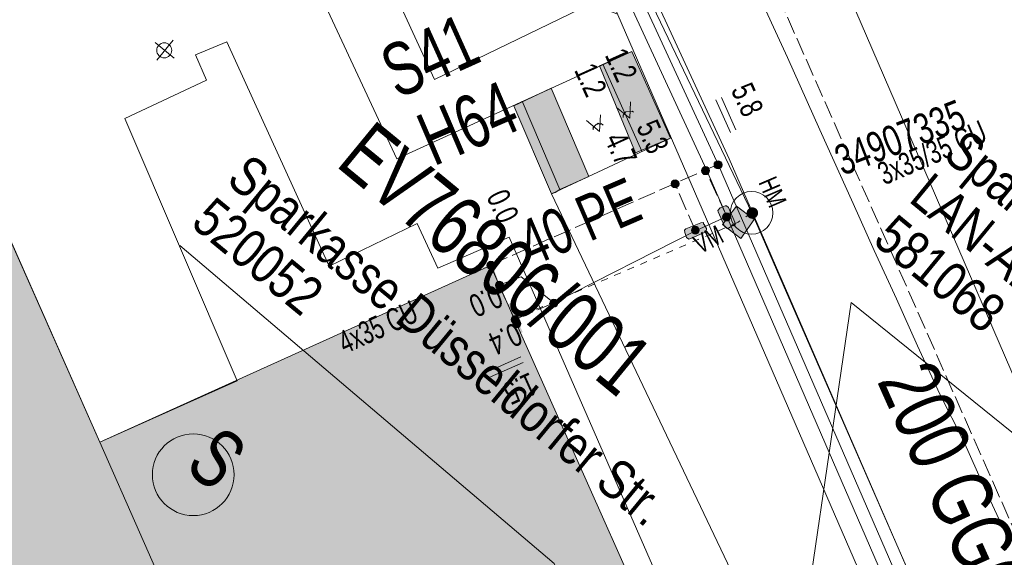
# Model space of a CAD drawing. Header units: metres. Extents: x -740 to 758, y -633 to 854.
# Tile 927 of 1056: x 277 to 300, y 273 to 286. Entities that reach past the tile are written whole.
import ezdxf

# ---------------------------------------------------------------- set-up
doc = ezdxf.new("R2010")
doc.units = ezdxf.units.M
doc.header["$MEASUREMENT"] = 0
doc.linetypes.add('166_166', pattern=[0.3328, 0.1664, -0.1664])
doc.linetypes.add('416_125', pattern=[0.5408, 0.416, -0.1248])
for name, color, linetype in [('Gas.LOVION', 7, 'Continuous'), ('Grundkarte.LOVION', 7, 'Continuous'), ('Strom.LOVION', 7, 'Continuous'), ('StromBemass.LOVION', 7, 'Continuous'), ('Telko.LOVION', 7, 'Continuous'), ('Wasser.LOVION', 7, 'Continuous')]:
    doc.layers.add(name, color=color, linetype=linetype)
doc.styles.add('ERSTELLTER_STIL_1', font='arial.ttf')

msp = doc.modelspace()

# ---------------------------------------------------------------- hatches: boundary and pattern name
at = {"layer": 'Grundkarte.LOVION', "linetype": 'Continuous', "lineweight": 18}
for color, points in [(9, [(260.319, 289.811), (268.483, 271.309), (270.489, 266.806), (280.844, 271.542), (278.983, 275.764), (270.749, 294.378)]), (254, [(292.383, 282.897), (291.475, 284.936), (290.71, 284.595), (291.56, 282.551)]), (254, [(289.67, 281.627), (289.782, 281.697), (290.461, 282), (289.579, 284.071), (288.703, 283.66), (289.585, 281.589)]), (9, [(263.687, 269.274), (276.96, 258.365), (294.331, 266.004), (293.795, 267.252), (288.153, 279.912), (278.983, 275.764), (280.844, 271.542), (270.489, 266.806), (268.483, 271.309)])]:
    msp.add_hatch(color=color, dxfattribs=at).paths.add_polyline_path(points)
at = {"layer": 'Strom.LOVION', "linetype": 'Continuous', "lineweight": 13}
for points in [[(293.498, 281.174), (293.649, 280.834), (293.714, 280.781), (293.743, 280.784), (293.854, 280.854), (293.87, 280.84), (293.897, 280.873), (293.891, 280.931), (293.739, 281.271), (293.691, 281.311), (293.662, 281.308), (293.548, 281.267), (293.495, 281.203)], [(292.836, 280.533), (293.176, 280.684), (293.189, 280.7), (293.219, 280.703), (293.216, 280.732), (293.229, 280.748), (293.226, 280.778), (293.172, 280.876), (293.156, 280.889), (293.153, 280.918), (293.095, 280.912), (292.739, 280.774), (292.712, 280.742), (292.718, 280.684), (292.759, 280.569), (292.807, 280.53)], [(288.557, 278.961), (288.196, 279.931), (287.98, 279.866), (288.344, 278.867)]]:
    msp.add_hatch(color=7, dxfattribs=at).paths.add_polyline_path(points)
at = {"layer": 'StromBemass.LOVION', "linetype": 'Continuous', "lineweight": 13}
for points in [[(293.275, 282.077), (293.282, 282.087), (293.287, 282.097), (293.292, 282.108), (293.294, 282.12), (293.296, 282.131), (293.296, 282.143), (293.294, 282.155), (293.291, 282.166), (293.287, 282.177), (293.281, 282.188), (293.274, 282.197), (293.266, 282.206), (293.257, 282.213), (293.247, 282.22), (293.236, 282.225), (293.225, 282.228), (293.213, 282.231), (293.202, 282.231), (293.19, 282.231), (293.178, 282.228), (293.167, 282.225), (293.156, 282.219), (293.146, 282.213), (293.137, 282.206), (293.129, 282.197), (293.122, 282.187), (293.117, 282.177), (293.112, 282.166), (293.109, 282.154), (293.108, 282.143), (293.108, 282.131), (293.109, 282.119), (293.112, 282.108), (293.117, 282.097), (293.123, 282.086), (293.13, 282.077), (293.138, 282.068), (293.147, 282.061), (293.157, 282.054), (293.168, 282.049), (293.179, 282.046), (293.19, 282.044), (293.202, 282.043), (293.214, 282.044), (293.226, 282.046), (293.237, 282.05), (293.248, 282.055), (293.257, 282.061), (293.267, 282.069)], [(293.569, 282.213), (293.576, 282.222), (293.582, 282.233), (293.586, 282.244), (293.589, 282.255), (293.591, 282.267), (293.591, 282.279), (293.589, 282.291), (293.586, 282.302), (293.582, 282.313), (293.576, 282.324), (293.569, 282.333), (293.561, 282.342), (293.552, 282.349), (293.542, 282.356), (293.531, 282.361), (293.519, 282.364), (293.508, 282.367), (293.496, 282.367), (293.484, 282.366), (293.472, 282.364), (293.461, 282.361), (293.45, 282.355), (293.44, 282.349), (293.431, 282.341), (293.423, 282.333), (293.416, 282.323), (293.411, 282.313), (293.406, 282.302), (293.403, 282.29), (293.402, 282.278), (293.402, 282.266), (293.403, 282.255), (293.406, 282.243), (293.411, 282.232), (293.417, 282.222), (293.424, 282.212), (293.432, 282.204), (293.441, 282.196), (293.451, 282.19), (293.462, 282.185), (293.473, 282.181), (293.485, 282.179), (293.497, 282.178), (293.508, 282.179), (293.52, 282.181), (293.531, 282.185), (293.542, 282.19), (293.552, 282.196), (293.561, 282.204)], [(292.559, 281.768), (292.566, 281.778), (292.572, 281.788), (292.576, 281.799), (292.579, 281.81), (292.58, 281.822), (292.58, 281.833), (292.579, 281.845), (292.576, 281.856), (292.571, 281.867), (292.566, 281.877), (292.559, 281.887), (292.551, 281.895), (292.542, 281.903), (292.532, 281.909), (292.521, 281.914), (292.51, 281.917), (292.499, 281.92), (292.487, 281.92), (292.475, 281.919), (292.464, 281.917), (292.453, 281.914), (292.442, 281.909), (292.432, 281.902), (292.423, 281.895), (292.415, 281.886), (292.409, 281.877), (292.403, 281.867), (292.399, 281.856), (292.396, 281.844), (292.394, 281.833), (292.395, 281.821), (292.396, 281.809), (292.399, 281.798), (292.403, 281.787), (292.409, 281.777), (292.416, 281.768), (292.424, 281.759), (292.433, 281.752), (292.443, 281.746), (292.453, 281.741), (292.464, 281.737), (292.476, 281.735), (292.488, 281.734), (292.499, 281.735), (292.511, 281.737), (292.522, 281.741), (292.532, 281.746), (292.542, 281.752), (292.551, 281.76)], [(293.771, 280.99), (293.778, 280.999), (293.783, 281.01), (293.788, 281.021), (293.791, 281.032), (293.792, 281.044), (293.792, 281.056), (293.79, 281.068), (293.787, 281.079), (293.783, 281.09), (293.777, 281.101), (293.77, 281.11), (293.762, 281.119), (293.753, 281.127), (293.743, 281.133), (293.732, 281.138), (293.721, 281.142), (293.709, 281.144), (293.697, 281.144), (293.685, 281.144), (293.674, 281.141), (293.662, 281.138), (293.652, 281.133), (293.642, 281.126), (293.632, 281.119), (293.624, 281.11), (293.617, 281.1), (293.612, 281.09), (293.607, 281.079), (293.604, 281.067), (293.603, 281.055), (293.603, 281.044), (293.605, 281.032), (293.608, 281.02), (293.612, 281.009), (293.618, 280.999), (293.625, 280.989), (293.633, 280.981), (293.642, 280.973), (293.652, 280.967), (293.663, 280.962), (293.674, 280.958), (293.686, 280.956), (293.698, 280.955), (293.71, 280.956), (293.721, 280.958), (293.733, 280.962), (293.743, 280.967), (293.753, 280.973), (293.763, 280.981)], [(293.035, 280.677), (293.042, 280.687), (293.047, 280.697), (293.052, 280.708), (293.055, 280.719), (293.056, 280.731), (293.056, 280.743), (293.054, 280.754), (293.051, 280.766), (293.047, 280.777), (293.041, 280.787), (293.035, 280.796), (293.027, 280.805), (293.017, 280.812), (293.008, 280.818), (292.997, 280.823), (292.986, 280.827), (292.974, 280.829), (292.963, 280.83), (292.951, 280.829), (292.939, 280.827), (292.928, 280.823), (292.918, 280.818), (292.908, 280.812), (292.899, 280.804), (292.891, 280.796), (292.884, 280.786), (292.878, 280.776), (292.874, 280.765), (292.871, 280.754), (292.87, 280.742), (292.87, 280.73), (292.871, 280.719), (292.874, 280.708), (292.879, 280.697), (292.884, 280.686), (292.891, 280.677), (292.899, 280.668), (292.908, 280.661), (292.918, 280.655), (292.929, 280.65), (292.94, 280.646), (292.952, 280.644), (292.963, 280.643), (292.975, 280.644), (292.986, 280.646), (292.998, 280.65), (293.008, 280.655), (293.018, 280.661), (293.027, 280.669)], [(288.24, 279.855), (288.247, 279.865), (288.253, 279.875), (288.257, 279.886), (288.26, 279.898), (288.262, 279.91), (288.262, 279.922), (288.26, 279.934), (288.257, 279.945), (288.253, 279.956), (288.247, 279.967), (288.24, 279.976), (288.232, 279.985), (288.222, 279.993), (288.212, 279.999), (288.201, 280.004), (288.19, 280.008), (288.178, 280.01), (288.166, 280.011), (288.154, 280.01), (288.142, 280.008), (288.131, 280.004), (288.12, 279.999), (288.11, 279.992), (288.101, 279.985), (288.093, 279.976), (288.086, 279.966), (288.08, 279.956), (288.076, 279.945), (288.073, 279.933), (288.071, 279.921), (288.071, 279.909), (288.073, 279.897), (288.076, 279.886), (288.08, 279.875), (288.086, 279.864), (288.093, 279.854), (288.101, 279.846), (288.111, 279.838), (288.121, 279.832), (288.132, 279.827), (288.143, 279.823), (288.155, 279.821), (288.167, 279.82), (288.179, 279.821), (288.191, 279.823), (288.202, 279.827), (288.213, 279.832), (288.223, 279.838), (288.232, 279.846)], [(288.242, 279.853), (288.249, 279.862), (288.254, 279.873), (288.259, 279.884), (288.262, 279.896), (288.263, 279.907), (288.263, 279.919), (288.261, 279.931), (288.258, 279.943), (288.254, 279.954), (288.248, 279.964), (288.241, 279.974), (288.233, 279.983), (288.224, 279.99), (288.214, 279.997), (288.203, 280.002), (288.191, 280.005), (288.18, 280.008), (288.168, 280.008), (288.156, 280.008), (288.144, 280.005), (288.133, 280.002), (288.122, 279.996), (288.112, 279.99), (288.103, 279.982), (288.094, 279.974), (288.087, 279.964), (288.082, 279.953), (288.077, 279.942), (288.074, 279.931), (288.073, 279.919), (288.073, 279.907), (288.075, 279.895), (288.078, 279.883), (288.082, 279.872), (288.088, 279.862), (288.095, 279.852), (288.103, 279.844), (288.112, 279.836), (288.122, 279.83), (288.133, 279.824), (288.145, 279.821), (288.156, 279.819), (288.168, 279.818), (288.18, 279.819), (288.192, 279.821), (288.203, 279.825), (288.214, 279.83), (288.224, 279.836), (288.233, 279.844)], [(288.437, 279.391), (288.444, 279.401), (288.45, 279.411), (288.454, 279.422), (288.457, 279.434), (288.459, 279.446), (288.459, 279.458), (288.457, 279.469), (288.454, 279.481), (288.45, 279.492), (288.444, 279.503), (288.437, 279.512), (288.429, 279.521), (288.419, 279.528), (288.409, 279.535), (288.399, 279.54), (288.387, 279.543), (288.375, 279.546), (288.364, 279.546), (288.352, 279.546), (288.34, 279.543), (288.329, 279.54), (288.318, 279.534), (288.308, 279.528), (288.299, 279.52), (288.29, 279.512), (288.283, 279.502), (288.278, 279.492), (288.273, 279.48), (288.27, 279.469), (288.269, 279.457), (288.269, 279.445), (288.271, 279.433), (288.274, 279.422), (288.278, 279.411), (288.284, 279.4), (288.291, 279.391), (288.299, 279.382), (288.308, 279.374), (288.318, 279.368), (288.329, 279.363), (288.341, 279.359), (288.352, 279.357), (288.364, 279.356), (288.376, 279.357), (288.388, 279.359), (288.399, 279.363), (288.41, 279.368), (288.42, 279.375), (288.429, 279.382)], [(288.437, 279.391), (288.444, 279.401), (288.45, 279.411), (288.454, 279.422), (288.457, 279.434), (288.459, 279.446), (288.459, 279.458), (288.457, 279.469), (288.454, 279.481), (288.45, 279.492), (288.444, 279.503), (288.437, 279.512), (288.429, 279.521), (288.419, 279.528), (288.409, 279.535), (288.399, 279.54), (288.387, 279.543), (288.375, 279.546), (288.364, 279.546), (288.352, 279.546), (288.34, 279.543), (288.329, 279.54), (288.318, 279.534), (288.308, 279.528), (288.299, 279.52), (288.29, 279.512), (288.283, 279.502), (288.278, 279.492), (288.273, 279.48), (288.27, 279.469), (288.269, 279.457), (288.269, 279.445), (288.271, 279.433), (288.274, 279.422), (288.278, 279.411), (288.284, 279.4), (288.291, 279.391), (288.299, 279.382), (288.308, 279.374), (288.318, 279.368), (288.329, 279.363), (288.341, 279.359), (288.352, 279.357), (288.364, 279.356), (288.376, 279.357), (288.388, 279.359), (288.399, 279.363), (288.41, 279.368), (288.42, 279.375), (288.429, 279.382)], [(289.714, 278.966), (289.721, 278.975), (289.727, 278.985), (289.731, 278.996), (289.734, 279.008), (289.735, 279.02), (289.735, 279.031), (289.734, 279.043), (289.731, 279.054), (289.726, 279.065), (289.721, 279.076), (289.714, 279.085), (289.706, 279.094), (289.696, 279.101), (289.686, 279.108), (289.676, 279.113), (289.665, 279.116), (289.653, 279.118), (289.641, 279.119), (289.629, 279.118), (289.618, 279.116), (289.607, 279.112), (289.596, 279.107), (289.586, 279.101), (289.577, 279.093), (289.569, 279.085), (289.562, 279.075), (289.556, 279.065), (289.552, 279.054), (289.549, 279.042), (289.548, 279.031), (289.548, 279.019), (289.549, 279.007), (289.552, 278.996), (289.557, 278.985), (289.562, 278.975), (289.569, 278.965), (289.577, 278.956), (289.587, 278.949), (289.597, 278.943), (289.607, 278.938), (289.618, 278.934), (289.63, 278.932), (289.642, 278.931), (289.654, 278.932), (289.665, 278.934), (289.676, 278.938), (289.687, 278.943), (289.697, 278.949), (289.706, 278.957)], [(288.809, 278.58), (288.816, 278.589), (288.822, 278.6), (288.826, 278.611), (288.829, 278.623), (288.83, 278.635), (288.83, 278.646), (288.829, 278.658), (288.826, 278.67), (288.821, 278.681), (288.816, 278.691), (288.808, 278.701), (288.8, 278.71), (288.791, 278.717), (288.781, 278.724), (288.77, 278.729), (288.759, 278.732), (288.747, 278.735), (288.735, 278.735), (288.723, 278.735), (288.711, 278.732), (288.7, 278.729), (288.689, 278.723), (288.679, 278.717), (288.67, 278.709), (288.662, 278.701), (288.655, 278.691), (288.649, 278.68), (288.645, 278.669), (288.642, 278.658), (288.64, 278.646), (288.64, 278.634), (288.642, 278.622), (288.645, 278.611), (288.649, 278.599), (288.655, 278.589), (288.662, 278.579), (288.67, 278.571), (288.68, 278.563), (288.69, 278.557), (288.701, 278.552), (288.712, 278.548), (288.724, 278.546), (288.736, 278.545), (288.748, 278.546), (288.759, 278.548), (288.771, 278.552), (288.781, 278.557), (288.792, 278.563), (288.801, 278.571)], [(288.848, 278.486), (288.855, 278.495), (288.861, 278.506), (288.865, 278.517), (288.868, 278.528), (288.87, 278.54), (288.87, 278.552), (288.868, 278.564), (288.865, 278.575), (288.861, 278.586), (288.855, 278.597), (288.848, 278.606), (288.84, 278.615), (288.831, 278.623), (288.821, 278.629), (288.81, 278.634), (288.799, 278.638), (288.787, 278.64), (288.775, 278.64), (288.763, 278.64), (288.752, 278.637), (288.74, 278.634), (288.73, 278.629), (288.72, 278.622), (288.71, 278.615), (288.702, 278.606), (288.695, 278.596), (288.69, 278.586), (288.685, 278.575), (288.682, 278.563), (288.681, 278.551), (288.681, 278.54), (288.683, 278.528), (288.685, 278.516), (288.69, 278.505), (288.696, 278.495), (288.703, 278.485), (288.711, 278.477), (288.72, 278.469), (288.73, 278.463), (288.741, 278.458), (288.752, 278.454), (288.764, 278.452), (288.776, 278.451), (288.787, 278.452), (288.799, 278.454), (288.81, 278.458), (288.821, 278.463), (288.831, 278.47), (288.84, 278.477)]]:
    msp.add_hatch(color=7, dxfattribs=at).paths.add_polyline_path(points)
at = {"layer": 'Wasser.LOVION', "linetype": 'Continuous', "lineweight": 13}
for points in [[(294.343, 280.99), (293.928, 281.304), (293.601, 280.873), (294.032, 280.546)], [(294.401, 281.056), (294.411, 281.07), (294.419, 281.084), (294.425, 281.1), (294.429, 281.116), (294.431, 281.132), (294.431, 281.149), (294.429, 281.165), (294.424, 281.181), (294.418, 281.197), (294.41, 281.211), (294.4, 281.225), (294.389, 281.237), (294.376, 281.247), (294.362, 281.256), (294.347, 281.263), (294.331, 281.268), (294.315, 281.271), (294.298, 281.272), (294.282, 281.271), (294.265, 281.268), (294.25, 281.263), (294.235, 281.256), (294.221, 281.247), (294.208, 281.236), (294.197, 281.224), (294.187, 281.211), (294.179, 281.196), (294.173, 281.181), (294.169, 281.164), (294.167, 281.148), (294.167, 281.131), (294.169, 281.115), (294.173, 281.099), (294.179, 281.083), (294.187, 281.069), (294.197, 281.056), (294.209, 281.043), (294.221, 281.033), (294.235, 281.024), (294.251, 281.017), (294.266, 281.012), (294.283, 281.009), (294.299, 281.008), (294.316, 281.009), (294.332, 281.012), (294.348, 281.017), (294.363, 281.024), (294.377, 281.033), (294.39, 281.044)], [(294.405, 281.059), (294.415, 281.073), (294.423, 281.088), (294.429, 281.103), (294.433, 281.119), (294.435, 281.136), (294.435, 281.152), (294.433, 281.169), (294.429, 281.185), (294.423, 281.201), (294.415, 281.215), (294.405, 281.229), (294.393, 281.241), (294.381, 281.251), (294.367, 281.26), (294.351, 281.267), (294.336, 281.272), (294.319, 281.275), (294.303, 281.276), (294.286, 281.275), (294.27, 281.272), (294.254, 281.267), (294.239, 281.26), (294.225, 281.251), (294.212, 281.24), (294.2, 281.228), (294.191, 281.214), (294.183, 281.2), (294.177, 281.184), (294.173, 281.168), (294.17, 281.152), (294.171, 281.135), (294.173, 281.118), (294.177, 281.102), (294.183, 281.087), (294.191, 281.072), (294.201, 281.059), (294.212, 281.047), (294.225, 281.036), (294.239, 281.027), (294.254, 281.02), (294.27, 281.015), (294.287, 281.012), (294.303, 281.011), (294.32, 281.012), (294.336, 281.015), (294.352, 281.02), (294.367, 281.028), (294.381, 281.037), (294.394, 281.047)], [(288.912, 278.346), (288.609, 279.026), (288.27, 278.874), (288.572, 278.194)]]:
    msp.add_hatch(color=7, dxfattribs=at).paths.add_polyline_path(points)

# ---------------------------------------------------------------- linework, layer by layer
at = {"layer": 'Gas.LOVION', "color": 5, "linetype": 'Continuous', "lineweight": 18}
msp.add_lwpolyline([(266.056, 342.982), (271.594, 330.326), (277.269, 317.773), (286.485, 296.98), (289.85, 289.61), (294.285, 291.565), (294.382, 291.324), (294.458, 291.154), (296.579, 286.233), (302.938, 271.53), (307.733, 260.428), (309.104, 257.281), (313.534, 247.045), (319.463, 233.556), (322.377, 226.88), (322.531, 226.511), (325.675, 219.297), (326.189, 218.12), (326.34, 217.78)], dxfattribs=at)
at = {"layer": 'Grundkarte.LOVION', "color": 8, "linetype": 'Continuous', "lineweight": 18}
for points in [[(309.709, 231.449), (313.338, 231.213), (314.409, 231.141), (315.81, 229.504), (317.904, 224.714), (315.81, 229.504), (315, 231.139), (301.609, 261.691), (298.33, 269.233), (296.766, 272.833), (288.601, 291.66), (283.596, 302.343), (280.633, 308.762), (279.43, 310.182), (278.109, 310.998), (276.356, 315.024), (274.035, 320.324), (270.756, 327.865), (269.911, 329.851), (267.64, 334.949), (259.09, 354.684)], [(317.904, 224.714), (315.81, 229.504), (315, 231.139), (301.609, 261.691), (298.33, 269.233), (296.766, 272.833), (288.601, 291.66), (283.596, 302.343), (280.633, 308.762), (279.43, 310.182), (278.109, 310.998), (276.356, 315.024), (274.035, 320.324), (270.756, 327.865), (269.911, 329.851), (269.646, 330.446), (269.611, 330.206), (269.259, 330.172), (269.271, 330.055), (269.119, 330.395), (267.171, 334.904), (266.955, 335.296), (262.561, 345.477)], [(238.426, 290.035), (239.436, 299.651), (239.586, 299.636), (241.467, 299.436), (240.322, 288.477), (241.467, 299.436), (241.84, 302.575), (254.713, 301.204), (258.625, 300.788), (271.226, 299.478), (283.82, 295.212), (288.601, 291.66), (296.766, 272.833), (298.33, 269.233), (301.609, 261.691), (301.875, 258.673), (300.914, 255.801), (299.21, 254.186), (295.477, 252.461), (293.68, 252.108), (284.416, 252.237)], [(291.123, 285.818), (290.508, 286.054), (286.84, 284.276), (283.802, 290.866), (287.78, 292.496), (287.32, 293.574), (283.242, 291.757), (280.288, 298.384), (284.563, 300.309)], [(294.335, 286.516), (295.124, 284.791), (295.882, 283.091), (296.671, 281.366), (297.163, 280.261), (297.688, 279.13), (298.18, 278.025), (298.704, 276.895), (299.255, 275.796), (299.747, 274.691), (300.272, 273.56)], [(291.475, 284.936), (292.383, 282.897)], [(289.579, 284.071), (290.461, 282)], [(263.687, 269.274), (268.483, 271.309), (270.489, 266.806), (280.844, 271.542), (278.983, 275.764), (288.153, 279.912), (293.795, 267.252), (294.331, 266.004), (276.96, 258.365)]]:
    msp.add_lwpolyline(points, dxfattribs=at)
at = {"layer": 'Grundkarte.LOVION', "color": 253, "linetype": 'Continuous', "lineweight": 18}
for points in [[(238.426, 290.035), (239.436, 299.651), (239.586, 299.636), (239.958, 302.776), (241.84, 302.575), (254.713, 301.204), (258.625, 300.788), (271.226, 299.478), (274.684, 298.575), (283.596, 302.343), (288.601, 291.66), (296.766, 272.833), (298.33, 269.233), (301.609, 261.691), (301.875, 258.673), (300.914, 255.801), (299.21, 254.186), (295.477, 252.461), (293.68, 252.108), (284.416, 252.237)], [(283.639, 287.392), (285.958, 282.417), (291.475, 284.936), (292.383, 282.897), (289.585, 281.589), (294.27, 271.762), (292.741, 271.08), (288.591, 280.576), (286.918, 279.85), (286.431, 280.896), (284.372, 279.897), (281.966, 285.159), (281.227, 284.851), (281.492, 284.256), (279.57, 283.359), (282.211, 277.203), (278.983, 275.764), (275.115, 284.489), (276.639, 285.229), (275.08, 288.772)]]:
    msp.add_lwpolyline(points, dxfattribs=at)
at = {"layer": 'Grundkarte.LOVION', "color": 8, "linetype": 'Continuous', "lineweight": 18}
msp.add_lwpolyline([(260.319, 289.811), (270.749, 294.378), (278.983, 275.764), (280.844, 271.542), (270.489, 266.806), (268.483, 271.309)], close=True, dxfattribs=at)
at = {"layer": 'Grundkarte.LOVION', "color": 251, "linetype": 'Continuous', "lineweight": 13}
for points in [[(292.383, 282.897), (291.56, 282.551), (290.71, 284.595), (291.475, 284.936)], [(289.67, 281.627), (289.585, 281.589), (288.703, 283.66), (289.579, 284.071), (290.461, 282), (289.782, 281.697)]]:
    msp.add_lwpolyline(points, close=True, dxfattribs=at)
for points in [[(290.795, 284.633), (291.704, 282.594)], [(288.899, 283.768), (289.782, 281.697)]]:
    msp.add_lwpolyline(points, dxfattribs=at)
at = {"layer": 'Strom.LOVION', "color": 150, "linetype": 'Continuous', "lineweight": 18}
msp.add_lwpolyline([(270.944, 330.78), (271.226, 330.009), (279.253, 310.489), (282.286, 303.5), (282.56, 302.655), (283.923, 301.266), (285.059, 299.767), (286.93, 295.753), (287.132, 295.344), (293.225, 282.152), (293.701, 281.06), (299.272, 268.216), (302.828, 260.717), (313.57, 233.526), (314.385, 233.798), (333.044, 242.021), (334.265, 242.688), (335.114, 243.066)], dxfattribs=at)
at = {"layer": 'Strom.LOVION', "color": 1, "linetype": 'Continuous', "lineweight": 18}
for points in [[(287.593, 295.773), (293.761, 282.411), (299.824, 268.462), (303.367, 260.947), (313.981, 234.158), (314.643, 232.671), (314.892, 232.089), (318.306, 224.384)], [(317.76, 224.833), (314.709, 231.702), (314.5, 232.169), (313.854, 233.643), (303.096, 260.846), (299.556, 268.333), (293.509, 282.268), (287.36, 295.588)]]:
    msp.add_lwpolyline(points, dxfattribs=at)
at = {"layer": 'Strom.LOVION', "color": 7, "linetype": 'Continuous', "lineweight": 13}
for points in [[(293.498, 281.174), (293.495, 281.203), (293.548, 281.267), (293.662, 281.308), (293.691, 281.311), (293.739, 281.271), (293.891, 280.931), (293.897, 280.873), (293.87, 280.84), (293.854, 280.854), (293.743, 280.784), (293.714, 280.781), (293.649, 280.834)], [(292.836, 280.533), (292.807, 280.53), (292.759, 280.569), (292.718, 280.684), (292.712, 280.742), (292.739, 280.774), (293.095, 280.912), (293.153, 280.918), (293.156, 280.889), (293.172, 280.876), (293.226, 280.778), (293.229, 280.748), (293.216, 280.732), (293.219, 280.703), (293.189, 280.7), (293.176, 280.684)]]:
    msp.add_lwpolyline(points, close=True, dxfattribs=at)
at = {"layer": 'Strom.LOVION', "color": 5, "linetype": 'Continuous', "lineweight": 18}
msp.add_lwpolyline([(293.701, 281.06), (292.966, 280.722), (289.643, 279.038), (288.874, 279.643), (288.375, 279.461)], dxfattribs=at)
at = {"layer": 'Strom.LOVION', "color": 1, "linetype": 'Continuous', "lineweight": 18}
msp.add_circle((281.177, 275.002), 0.959, dxfattribs=at)
at = {"layer": 'StromBemass.LOVION', "color": 7, "linetype": '416_125', "lineweight": 13}
for points in [[(302.291, 269.531), (291.988, 292.834)], [(288.775, 278.539), (288.721, 278.638), (288.362, 279.445), (288.166, 279.928), (293.493, 282.281)], [(293.701, 281.06), (293.212, 282.136)], [(292.966, 280.722), (292.489, 281.814)], [(289.643, 279.038), (288.721, 278.638)]]:
    msp.add_lwpolyline(points, dxfattribs=at)
at = {"layer": 'StromBemass.LOVION', "color": 7, "linetype": 'Continuous', "lineweight": 13}
for points in [[(293.575, 283.856), (293.916, 283.091)], [(291.443, 283.751), (291.422, 283.365), (291.116, 283.615)], [(293.448, 283.799), (293.789, 283.034)], [(290.734, 283.445), (290.713, 283.059), (290.407, 283.31)], [(291.511, 283.506), (291.479, 283.533), (291.333, 283.518), (291.267, 283.438), (291.272, 283.38)], [(290.802, 283.201), (290.754, 283.24), (290.741, 283.224), (290.725, 283.237), (290.695, 283.234), (290.679, 283.248), (290.666, 283.232), (290.653, 283.216), (290.637, 283.229), (290.624, 283.213), (290.61, 283.197), (290.597, 283.181), (290.584, 283.164), (290.571, 283.148), (290.558, 283.132), (290.574, 283.119), (290.56, 283.103)], [(288.866, 277.765), (288.101, 277.424)], [(288.922, 277.638), (288.158, 277.297)]]:
    msp.add_lwpolyline(points, dxfattribs=at)
for centre, radius in [((293.202, 282.137), 0.0942), ((293.496, 282.273), 0.0946), ((292.487, 281.827), 0.093), ((293.697, 281.05), 0.0947), ((292.963, 280.737), 0.0932), ((288.166, 279.915), 0.0954), ((288.168, 279.913), 0.0952), ((288.364, 279.451), 0.095), ((288.364, 279.451), 0.095), ((289.642, 279.025), 0.0939), ((288.735, 278.64), 0.0952), ((288.775, 278.546), 0.0946)]:
    msp.add_circle(centre, radius, dxfattribs=at)
at = {"layer": 'Telko.LOVION', "color": 9, "linetype": 'Continuous', "lineweight": 18}
for points in [[(280.323, 284.733), (280.706, 285.199)], [(280.282, 285.142), (280.732, 284.773)]]:
    msp.add_lwpolyline(points, dxfattribs=at)
at = {"layer": 'Telko.LOVION', "color": 49, "linetype": 'Continuous', "lineweight": 18}
for points in [[(280.866, 280.382), (289.65, 272.921), (292.497, 266.165)], [(305.297, 272.042), (296.618, 279.04), (295.175, 269.16)]]:
    msp.add_lwpolyline(points, dxfattribs=at)
at = {"layer": 'Telko.LOVION', "color": 9, "linetype": 'Continuous', "lineweight": 18}
msp.add_circle((280.497, 284.96), 0.176, dxfattribs=at)
at = {"layer": 'Wasser.LOVION', "color": 150, "linetype": 'Continuous', "lineweight": 18}
msp.add_lwpolyline([(287.919, 249.358), (294.12, 250.023), (296.179, 250.269), (297.627, 250.425), (300.597, 251.189), (305.124, 252.341), (302.472, 260.12), (305.946, 261.628), (306.354, 261.83), (306.241, 262.085), (305.433, 263.691), (305.339, 263.903), (305.228, 264.129), (305, 264.047), (304.814, 263.985), (302.633, 263.166), (302.447, 263.103), (302.218, 263.022), (302.137, 263.25), (302.029, 263.447), (295.025, 279.461), (294.3, 281.134), (291.423, 287.133), (291.123, 287.783)], dxfattribs=at)
at = {"layer": 'Wasser.LOVION', "color": 7, "linetype": 'Continuous', "lineweight": 13}
msp.add_lwpolyline([(294.343, 280.99), (294.032, 280.546), (293.601, 280.873), (293.928, 281.304)], close=True, dxfattribs=at)
at = {"layer": 'Wasser.LOVION', "color": 150, "linetype": '166_166', "lineweight": 18}
msp.add_lwpolyline([(294.3, 281.134), (294.284, 281.147), (293.966, 280.924), (288.761, 278.686)], dxfattribs=at)
at = {"layer": 'Wasser.LOVION', "color": 7, "linetype": 'Continuous', "lineweight": 13}
msp.add_circle((294.284, 281.147), 0.5, dxfattribs=at)

# ---------------------------------------------------------------- texts
at = {"layer": 'Strom.LOVION', "color": 5, "linetype": 'Continuous', "lineweight": 18, "attachment_point": 7, "style": 'ERSTELLTER_STIL_1'}
for s, insert, char_height, rotation in [('{\\A1;\\W0.67981x;3x35/35 CU }', (297.399, 281.782), 0.53355, 23.2426), ('{\\A1;\\W0.66787x;4x35 CU }', (284.743, 277.823), 0.53356, 24.2438)]:
    msp.add_mtext(s, dxfattribs=dict(at, insert=insert, char_height=char_height, rotation=rotation))
at = {"layer": 'Strom.LOVION', "color": 7, "linetype": 'Continuous', "lineweight": 13, "attachment_point": 7, "style": 'ERSTELLTER_STIL_1'}
for s, insert, char_height, rotation in [('{\\A1;\\W0.71556x;HM}', (294.438, 281.866), 0.44465, 293.2423), ('{\\A1;\\W0.71558x;VM}', (293.075, 280.174), 0.44461, 27.2432)]:
    msp.add_mtext(s, dxfattribs=dict(at, insert=insert, char_height=char_height, rotation=rotation))
at = {"layer": 'Strom.LOVION', "color": 1, "linetype": 'Continuous', "lineweight": 18, "insert": (280.933, 275.134), "char_height": 1.37441, "attachment_point": 7, "rotation": 320.5841, "style": 'ERSTELLTER_STIL_1'}
msp.add_mtext('{\\A1;\\W0.71557x;S}', dxfattribs=at)
at = {"layer": 'StromBemass.LOVION', "color": 7, "linetype": 'Continuous', "lineweight": 13, "attachment_point": 7, "style": 'ERSTELLTER_STIL_1'}
for s, insert, char_height, rotation in [('{\\A1;\\W0.71554x;1.2}', (290.831, 284.848), 0.53357, 294.2439), ('{\\A1;\\W0.71554x;1.2}', (290.112, 284.497), 0.53357, 294.2439), ('{\\A1;\\W0.71561x;5.8}', (293.784, 284.028), 0.53352, 294.2462), ('{\\A1;\\W0.71561x;5.3}', (291.563, 283.16), 0.53352, 294.2462), ('{\\A1;\\W0.71561x;4.7}', (290.823, 282.879), 0.53352, 294.2462), ('{\\A1;\\W0.71561x;0.0}', (288.044, 281.529), 0.53352, 294.2462), ('{\\A1;\\W0.71559x;0.0}', (288.272, 279.476), 0.53354, 204.2507), ('{\\A1;\\W0.71559x;0.4}', (288.728, 278.59), 0.53355, 204.2506), ('{\\A1;\\W0.71553x;1.5}', (289.078, 277.422), 0.53354, 204.2506)]:
    msp.add_mtext(s, dxfattribs=dict(at, insert=insert, char_height=char_height, rotation=rotation))
at = {"layer": 'Telko.LOVION', "color": 7, "linetype": 'Continuous', "lineweight": 13, "insert": (284.485, 282.245), "char_height": 1.42278, "attachment_point": 7, "rotation": 320.5847, "style": 'ERSTELLTER_STIL_1'}
msp.add_mtext('{\\A1;\\W0.71559x;EV76806/001}', dxfattribs=at)
at = {"layer": 'Telko.LOVION', "color": 220, "linetype": 'Continuous', "lineweight": 18, "char_height": 0.91526, "attachment_point": 7, "style": 'ERSTELLTER_STIL_1'}
for s, insert, rotation in [('{\\A1;\\W0.80002x;Sparkasse Düsseldorfer Str.}', (298.569, 282.232), 320.5836), ('{\\A1;\\W0.80002x;Sparkasse Düsseldorfer Str.}', (281.749, 281.651), 320.584), ('{\\A1;\\W0.80002x;LAN-Anlage}', (297.77, 281.216), 320.5836), ('{\\A1;\\W0.80002x;520052}', (281.083, 280.848), 320.584), ('{\\A1;\\W0.80002x;581068}', (297.092, 280.441), 320.5836)]:
    msp.add_mtext(s, dxfattribs=dict(at, insert=insert, rotation=rotation))
at = {"layer": 'Wasser.LOVION', "color": 7, "linetype": 'Continuous', "lineweight": 13, "attachment_point": 7, "style": 'ERSTELLTER_STIL_1'}
for s, insert, char_height, rotation in [('{\\A1;\\W0.71562x;S41}', (285.982, 283.794), 1.24492, 24.2413), ('{\\A1;\\W0.71562x;H64}', (286.825, 282.215), 1.24491, 23.24), ('{\\A1;\\W0.71560x;34907335}', (296.425, 282.004), 0.71138, 21.2381)]:
    msp.add_mtext(s, dxfattribs=dict(at, insert=insert, char_height=char_height, rotation=rotation))
at = {"layer": 'Wasser.LOVION', "color": 150, "linetype": 'Continuous', "lineweight": 18, "attachment_point": 7, "style": 'ERSTELLTER_STIL_1'}
for s, insert, char_height, rotation in [('{\\A1;\\W0.71556x;40 PE}', (289.12, 279.864), 1.0671, 23.2426), ('{\\A1;\\W0.71926x;200 GGG BA ZM (1977)}', (296.827, 277.028), 1.4228, 294.1427)]:
    msp.add_mtext(s, dxfattribs=dict(at, insert=insert, char_height=char_height, rotation=rotation))

doc.saveas('drawing.dxf')
